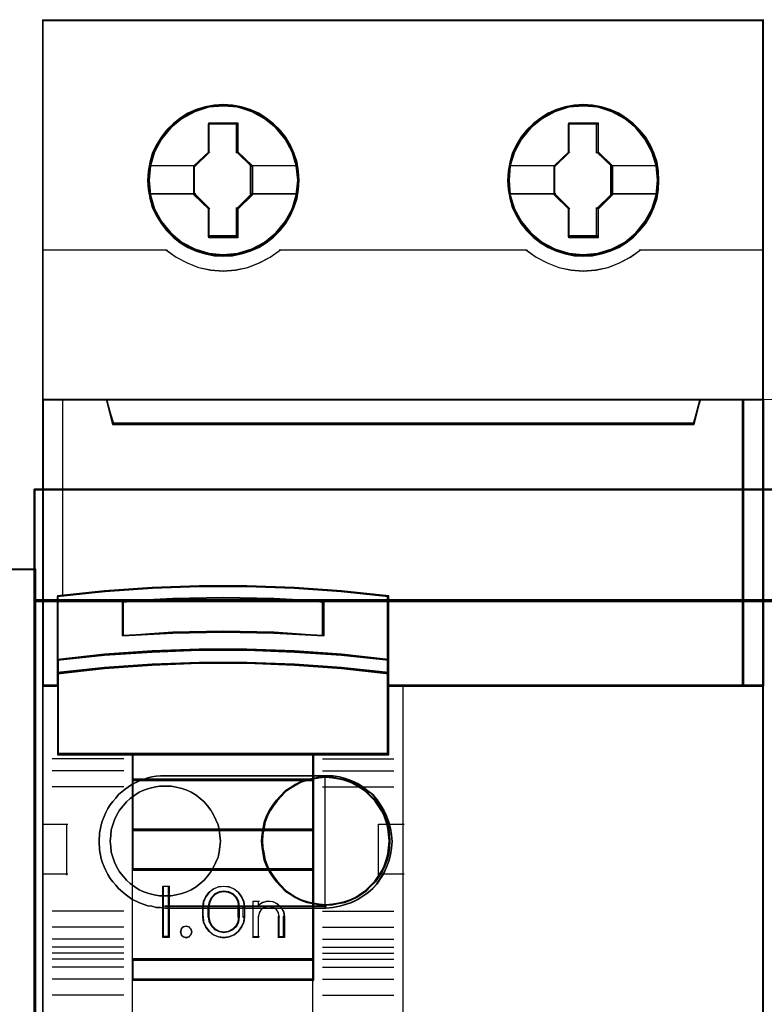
# Model space of a CAD drawing. Header units: millimetres. Extents: x -1290 to 1795, y -4192 to -1311.
# Tile 997 of 1056: x 1429 to 1436.42, y -1951.97 to -1942.16. Entities that reach past the tile are written whole.
import ezdxf

# ---------------------------------------------------------------- set-up
doc = ezdxf.new("R2010")
doc.units = ezdxf.units.MM
doc.layers.add('30', color=7, linetype='Continuous')
doc.layers.add('45', color=7, linetype='Continuous')
doc.layers.add('Aparatura', color=7, linetype='Continuous', lineweight=13)

# ---------------------------------------------------------------- blocks, each defined once
blk = doc.blocks.new('*U170')
at = {"layer": '45', "color": 139}
for points in [[(369.487135, -533.64471), (369.487135, -616.308875)], [(369.487135, -533.64471), (405.413399, -533.64471)], [(405.347158, -533.64471), (405.347158, -616.308875)], [(377.758393, -538.824687), (379.21213, -538.824687)], [(377.758393, -540.291599), (377.758393, -538.824687)], [(379.145888, -540.291599), (379.145888, -538.824687)], [(395.688405, -538.824687), (397.142141, -538.824687)], [(395.688405, -540.291599), (395.688405, -538.824687)], [(397.075899, -540.291599), (397.075899, -538.824687)], [(377.065541, -540.97927), (377.824635, -540.225166)], [(379.915724, -540.97927), (379.145888, -540.225166)], [(394.984811, -540.97927), (395.754646, -540.225166)], [(397.851106, -540.97927), (397.075899, -540.225166)], [(374.834808, -540.912837), (377.129992, -540.912837)], [(377.065541, -542.368976), (377.065541, -540.912837)], [(379.849482, -540.912837), (382.135715, -540.912837)], [(379.849482, -542.368976), (379.849482, -540.912837)], [(392.764819, -540.912837), (395.051052, -540.912837)], [(394.984811, -542.368976), (394.984811, -540.912837)], [(397.784864, -540.912837), (400.065726, -540.912837)], [(397.784864, -542.368976), (397.784864, -540.912837)], [(374.834808, -542.302543), (377.129992, -542.302543)], [(377.065541, -542.302543), (377.824635, -543.072806)], [(379.915724, -542.302543), (379.145888, -543.072806)], [(379.849482, -542.302543), (382.135715, -542.302543)], [(392.764819, -542.302543), (395.051052, -542.302543)], [(394.984811, -542.302543), (395.754646, -543.072806)], [(397.851106, -542.302543), (397.075899, -543.072806)], [(397.784864, -542.302543), (400.065726, -542.302543)], [(377.758393, -544.462512), (377.758393, -543.006373)], [(379.145888, -544.462512), (379.145888, -543.006373)], [(395.688405, -544.462512), (395.688405, -543.006373)], [(397.075899, -544.462512), (397.075899, -543.006373)], [(377.758393, -544.396079), (379.21213, -544.396079)], [(395.688405, -544.396079), (397.142141, -544.396079)], [(369.487135, -545.099909), (375.69953, -545.099909)], [(375.633289, -545.099909), (376.149626, -545.472301), (376.688412, -545.756028), (377.260872, -545.980646), (377.878232, -546.110687), (378.489979, -546.152064), (379.096113, -546.110687), (379.702248, -545.980646), (380.280321, -545.756028), (380.830332, -545.472301), (381.335444, -545.099909)], [(375.649401, -545.105296), (376.149079, -545.465687), (376.699287, -545.76109), (377.266337, -545.985595), (377.878302, -546.115573), (378.484653, -546.162837), (379.107847, -546.115573), (379.719812, -545.985595), (380.298091, -545.76109), (380.831455, -545.465687), (381.347976, -545.105296)], [(381.269202, -545.099909), (393.629542, -545.099909)], [(393.5633, -545.099909), (394.068571, -545.472301), (394.618754, -545.756028), (395.197009, -545.980646), (395.803334, -546.110687), (396.409659, -546.152064), (397.027212, -546.110687), (397.639151, -545.980646), (398.217405, -545.756028), (398.750747, -545.472301), (399.267246, -545.099909)], [(393.575832, -545.105296), (394.080987, -545.465687), (394.619819, -545.76109), (395.197941, -545.985595), (395.80974, -546.115573), (396.415926, -546.162837), (397.038951, -546.115573), (397.650749, -545.985595), (398.217646, -545.76109), (398.762091, -545.465687), (399.267246, -545.105296)], [(399.201004, -545.099909), (405.413399, -545.099909)], [(369.487135, -552.561948), (405.413399, -552.561948)], [(372.664945, -552.561948), (373.048073, -553.808015)], [(402.251702, -552.561948), (401.868574, -553.808015)], [(372.981831, -553.741582), (401.934816, -553.741582)], [(386.733246, -562.394028), (384.38276, -562.117967), (382.037844, -561.936018), (379.665079, -561.835632), (377.292314, -561.835632), (374.947399, -561.936018), (372.580204, -562.117967), (370.240858, -562.394028)], [(370.240858, -562.327595), (370.240858, -570.265438)], [(383.505307, -562.665147), (381.003607, -562.48166), (378.490739, -562.428143), (375.983455, -562.48166), (373.470587, -562.665147)], [(386.668794, -570.265438), (386.668794, -562.327595)], [(373.470587, -564.333153), (373.470587, -562.598714)], [(383.439065, -564.333153), (383.439065, -562.598714)], [(383.505307, -564.333153), (381.003607, -564.148276), (378.490739, -564.094353), (375.983455, -564.148276), (373.470587, -564.333153)], [(386.733246, -565.552288), (384.38276, -565.269045), (382.037844, -565.092805), (379.665079, -564.992096), (377.292314, -564.992096), (374.947399, -565.092805), (372.580204, -565.269045), (370.240858, -565.552288)], [(386.733246, -566.222004), (384.38276, -565.945055), (382.037844, -565.762521), (379.665079, -565.661813), (377.292314, -565.661813), (374.947399, -565.762521), (372.580204, -565.945055), (370.240858, -566.222004)], [(370.3071, -566.782196), (369.487135, -566.782196)], [(405.413399, -566.782196), (386.668794, -566.782196)], [(387.427888, -566.782196), (387.427888, -583.083411)], [(386.733246, -570.199005), (370.240858, -570.199005)], [(373.962924, -570.199005), (373.962924, -581.483633)], [(373.962924, -570.199005), (383.005808, -570.199005)], [(382.939567, -570.199005), (382.939567, -581.483633)], [(373.535039, -570.45935), (369.979472, -570.45935)], [(383.439065, -570.45935), (386.98389, -570.45935)], [(373.535039, -571.051861), (369.979472, -571.051861)], [(383.439065, -571.051861), (386.98389, -571.051861)], [(373.962924, -571.468413), (383.005808, -571.468413)], [(373.535039, -571.850852), (369.979472, -571.850852)], [(383.439065, -571.850852), (386.98389, -571.850852)], [(369.487135, -573.710975), (370.756469, -573.710975)], [(370.690227, -573.710975), (370.690227, -576.25877)], [(386.224796, -576.25877), (386.224796, -573.710975)], [(386.224796, -573.710975), (387.49413, -573.710975)], [(373.962924, -573.955161), (383.005808, -573.955161)], [(369.487135, -576.192337), (370.756469, -576.192337)], [(373.962924, -575.931991), (383.005808, -575.931991)], [(386.224796, -576.192337), (387.49413, -576.192337)], [(375.81053, -576.813575), (375.500805, -576.813575)], [(375.500805, -576.813575), (375.500805, -579.366755)], [(375.744288, -576.813575), (375.744288, -579.366755)], [(379.543338, -577.865729), (379.508958, -577.599735), (379.405818, -577.339652), (379.245378, -577.115035), (379.033367, -576.943616), (378.781247, -576.837219), (378.511937, -576.813575), (378.248356, -576.837219), (378.001966, -576.943616), (377.784226, -577.115035), (377.623785, -577.339652), (377.514915, -577.599735), (377.486265, -577.865729)], [(379.299855, -577.865729), (379.259323, -577.624545), (379.143519, -577.395419), (378.975602, -577.208501), (378.755572, -577.099968), (378.512382, -577.057761), (378.280773, -577.099968), (378.060744, -577.208501), (377.887036, -577.395419), (377.777022, -577.624545), (377.74228, -577.865729)], [(379.971223, -577.549724), (380.29348, -577.549724)], [(379.971223, -577.549724), (379.971223, -579.366755)], [(380.227239, -577.549724), (380.227239, -577.815456)], [(381.546701, -578.370261), (381.499995, -578.09876), (381.37739, -577.869492), (381.196401, -577.682458), (380.95703, -577.579891), (380.694305, -577.549724), (380.437418, -577.616091), (380.227239, -577.766925)], [(373.535039, -578.043482), (369.979472, -578.043482)], [(377.486265, -578.370261), (377.486265, -577.799296)], [(377.74228, -578.370261), (377.74228, -577.799296)], [(379.233613, -578.370261), (379.233613, -577.799296)], [(379.477096, -578.370261), (379.477096, -577.799296)], [(381.292476, -578.370261), (381.245132, -578.144385), (381.144527, -577.962429), (380.972905, -577.849491), (380.759857, -577.799296), (380.564564, -577.849491), (380.387024, -577.962429), (380.274582, -578.144385), (380.227239, -578.370261)], [(383.439065, -578.043482), (386.98389, -578.043482)], [(377.486265, -578.303828), (377.514915, -578.575465), (377.623785, -578.823481), (377.784226, -579.047877), (378.001966, -579.219127), (378.248356, -579.325419), (378.511937, -579.366755), (378.781247, -579.325419), (379.033367, -579.219127), (379.245378, -579.047877), (379.405818, -578.823481), (379.508958, -578.575465), (379.543338, -578.303828)], [(377.74228, -578.303828), (377.777022, -578.557275), (377.887036, -578.768481), (378.060744, -578.955549), (378.280773, -579.064169), (378.512382, -579.10641), (378.755572, -579.064169), (378.975602, -578.955549), (379.143519, -578.768481), (379.259323, -578.557275), (379.299855, -578.303828)], [(380.227239, -578.303828), (380.227239, -579.366755)], [(381.226235, -578.303828), (381.226235, -579.366755)], [(381.48046, -578.303828), (381.48046, -579.366755)], [(373.535039, -578.840678), (369.979472, -578.840678)], [(383.439065, -578.840678), (386.98389, -578.840678)], [(373.535039, -579.433188), (369.979472, -579.433188)], [(375.81053, -579.300322), (375.500805, -579.300322)], [(379.971223, -579.300322), (380.29348, -579.300322)], [(381.226235, -579.300322), (381.546701, -579.300322)], [(383.439065, -579.433188), (386.98389, -579.433188)], [(373.535039, -579.844355), (369.979472, -579.844355)], [(373.535039, -580.142405), (369.979472, -580.142405)], [(383.439065, -579.844355), (386.98389, -579.844355)], [(383.439065, -580.142405), (386.98389, -580.142405)], [(373.535039, -580.436865), (369.979472, -580.436865)], [(373.962924, -580.426092), (383.005808, -580.426092)], [(383.439065, -580.436865), (386.98389, -580.436865)], [(373.535039, -580.840849), (369.979472, -580.840849)], [(383.439065, -580.840849), (386.98389, -580.840849)], [(373.535039, -581.43336), (369.979472, -581.43336)], [(373.962924, -581.4172), (383.005808, -581.4172)], [(373.962924, -581.4172), (373.962924, -583.083411)], [(382.939567, -581.4172), (382.939567, -583.083411)], [(383.439065, -581.43336), (386.98389, -581.43336)], [(373.535039, -582.225169), (369.979472, -582.225169)], [(383.439065, -582.225169), (386.98389, -582.225169)]]:
    blk.add_lwpolyline(points, dxfattribs=at)
at = {"layer": '45', "color": 59}
blk.add_lwpolyline([(369.519361, -597.375808), (369.519361, -576.225974), (369.519361, -573.744275), (369.519361, -566.814353), (369.519361, -566.814353), (369.519361, -552.594442), (369.519361, -545.132727), (369.519361, -533.677029), (405.381174, -533.677029), (405.381174, -545.132727), (405.381174, -552.594442), (405.381174, -566.814353), (405.381174, -593.885919)], dxfattribs=at)
at = {"layer": '45', "color": 7}
for points in [[(382.268198, -541.648986), (382.240216, -541.196308), (382.16746, -540.74363), (382.016353, -540.313307), (381.84286, -539.89416), (381.602208, -539.502957), (381.327976, -539.150875), (380.992182, -538.826735), (380.628406, -538.547304), (380.264629, -538.301405), (379.828098, -538.111392), (379.397162, -537.982854), (378.943841, -537.904613), (378.49052, -537.87667), (378.042795, -537.904613), (377.589473, -537.982854), (377.147345, -538.111392), (376.733199, -538.301405), (376.347037, -538.547304), (375.994453, -538.826735), (375.65866, -539.150875), (375.395621, -539.502957), (375.154969, -539.89416), (374.959089, -540.313307), (374.835965, -540.74363), (374.74642, -541.196308), (374.718437, -541.648986), (374.74642, -542.101664), (374.835965, -542.543164), (374.959089, -542.979076), (375.154969, -543.392634), (375.395621, -543.789426), (375.65866, -544.152686), (375.994453, -544.471237), (376.347037, -544.756256), (376.733199, -544.990978), (377.147345, -545.169814), (377.589473, -545.309529), (378.042795, -545.398947), (378.49052, -545.421301), (378.943841, -545.398947), (379.397162, -545.309529), (379.828098, -545.169814), (380.264629, -544.990978), (380.628406, -544.756256), (380.992182, -544.471237), (381.327976, -544.152686), (381.602208, -543.789426), (381.84286, -543.392634), (382.016353, -542.979076), (382.16746, -542.543164), (382.240216, -542.101664), (382.268198, -541.648986)], [(382.268198, -541.648986), (382.240216, -541.196308), (382.16746, -540.74363), (382.016353, -540.313307), (381.84286, -539.89416), (381.602208, -539.502957), (381.327976, -539.150875), (380.992182, -538.826735), (380.628406, -538.547304), (380.264629, -538.301405), (379.828098, -538.111392), (379.397162, -537.982854), (378.943841, -537.904613), (378.49052, -537.87667), (378.042795, -537.904613), (377.589473, -537.982854), (377.147345, -538.111392), (376.733199, -538.301405), (376.347037, -538.547304), (375.994453, -538.826735), (375.65866, -539.150875), (375.395621, -539.502957), (375.154969, -539.89416), (374.959089, -540.313307), (374.835965, -540.74363), (374.74642, -541.196308), (374.718437, -541.648986), (374.74642, -542.101664), (374.835965, -542.543164), (374.959089, -542.979076), (375.154969, -543.392634), (375.395621, -543.789426), (375.65866, -544.152686), (375.994453, -544.471237), (376.347037, -544.756256), (376.733199, -544.990978), (377.147345, -545.169814), (377.589473, -545.309529), (378.042795, -545.398947), (378.49052, -545.421301), (378.943841, -545.398947), (379.397162, -545.309529), (379.828098, -545.169814), (380.264629, -544.990978), (380.628406, -544.756256), (380.992182, -544.471237), (381.327976, -544.152686), (381.602208, -543.789426), (381.84286, -543.392634), (382.016353, -542.979076), (382.16746, -542.543164), (382.240216, -542.101664), (382.268198, -541.648986)], [(382.268198, -541.648986), (382.240216, -541.196308), (382.16746, -540.74363), (382.016353, -540.313307), (381.84286, -539.89416), (381.602208, -539.502957), (381.327976, -539.150875), (380.992182, -538.826735), (380.628406, -538.547304), (380.264629, -538.301405), (379.828098, -538.111392), (379.397162, -537.982854), (378.943841, -537.904613), (378.49052, -537.87667), (378.042795, -537.904613), (377.589473, -537.982854), (377.147345, -538.111392), (376.733199, -538.301405), (376.347037, -538.547304), (375.994453, -538.826735), (375.65866, -539.150875), (375.395621, -539.502957), (375.154969, -539.89416), (374.959089, -540.313307), (374.835965, -540.74363), (374.74642, -541.196308), (374.718437, -541.648986), (374.74642, -542.101664), (374.835965, -542.543164), (374.959089, -542.979076), (375.154969, -543.392634), (375.395621, -543.789426), (375.65866, -544.152686), (375.994453, -544.471237), (376.347037, -544.756256), (376.733199, -544.990978), (377.147345, -545.169814), (377.589473, -545.309529), (378.042795, -545.398947), (378.49052, -545.421301), (378.943841, -545.398947), (379.397162, -545.309529), (379.828098, -545.169814), (380.264629, -544.990978), (380.628406, -544.756256), (380.992182, -544.471237), (381.327976, -544.152686), (381.602208, -543.789426), (381.84286, -543.392634), (382.016353, -542.979076), (382.16746, -542.543164), (382.240216, -542.101664), (382.268198, -541.648986)], [(400.187468, -541.648986), (400.165081, -541.196308), (400.092323, -540.74363), (399.941212, -540.313307), (399.762116, -539.89416), (399.527054, -539.502957), (399.241621, -539.150875), (398.911414, -538.826735), (398.55882, -538.547304), (398.195032, -538.301405), (397.764084, -538.111392), (397.327539, -537.982854), (396.874204, -537.904613), (396.415273, -537.87667), (395.961938, -537.904613), (395.519796, -537.982854), (395.077655, -538.111392), (394.663497, -538.301405), (394.282919, -538.547304), (393.919132, -538.826735), (393.583328, -539.150875), (393.314685, -539.502957), (393.074026, -539.89416), (392.872543, -540.313307), (392.755012, -540.74363), (392.671061, -541.196308), (392.643078, -541.648986), (392.671061, -542.101664), (392.755012, -542.543164), (392.872543, -542.979076), (393.074026, -543.392634), (393.314685, -543.789426), (393.583328, -544.152686), (393.919132, -544.471237), (394.282919, -544.756256), (394.663497, -544.990978), (395.077655, -545.169814), (395.519796, -545.309529), (395.961938, -545.398947), (396.415273, -545.421301), (396.874204, -545.398947), (397.327539, -545.309529), (397.764084, -545.169814), (398.195032, -544.990978), (398.55882, -544.756256), (398.911414, -544.471237), (399.241621, -544.152686), (399.527054, -543.789426), (399.762116, -543.392634), (399.941212, -542.979076), (400.092323, -542.543164), (400.165081, -542.101664), (400.187468, -541.648986)], [(400.187468, -541.648986), (400.165081, -541.196308), (400.092323, -540.74363), (399.941212, -540.313307), (399.762116, -539.89416), (399.527054, -539.502957), (399.241621, -539.150875), (398.911414, -538.826735), (398.55882, -538.547304), (398.195032, -538.301405), (397.764084, -538.111392), (397.327539, -537.982854), (396.874204, -537.904613), (396.415273, -537.87667), (395.961938, -537.904613), (395.519796, -537.982854), (395.077655, -538.111392), (394.663497, -538.301405), (394.282919, -538.547304), (393.919132, -538.826735), (393.583328, -539.150875), (393.314685, -539.502957), (393.074026, -539.89416), (392.872543, -540.313307), (392.755012, -540.74363), (392.671061, -541.196308), (392.643078, -541.648986), (392.671061, -542.101664), (392.755012, -542.543164), (392.872543, -542.979076), (393.074026, -543.392634), (393.314685, -543.789426), (393.583328, -544.152686), (393.919132, -544.471237), (394.282919, -544.756256), (394.663497, -544.990978), (395.077655, -545.169814), (395.519796, -545.309529), (395.961938, -545.398947), (396.415273, -545.421301), (396.874204, -545.398947), (397.327539, -545.309529), (397.764084, -545.169814), (398.195032, -544.990978), (398.55882, -544.756256), (398.911414, -544.471237), (399.241621, -544.152686), (399.527054, -543.789426), (399.762116, -543.392634), (399.941212, -542.979076), (400.092323, -542.543164), (400.165081, -542.101664), (400.187468, -541.648986)], [(400.187468, -541.648986), (400.165081, -541.196308), (400.092323, -540.74363), (399.941212, -540.313307), (399.762116, -539.89416), (399.527054, -539.502957), (399.241621, -539.150875), (398.911414, -538.826735), (398.55882, -538.547304), (398.195032, -538.301405), (397.764084, -538.111392), (397.327539, -537.982854), (396.874204, -537.904613), (396.415273, -537.87667), (395.961938, -537.904613), (395.519796, -537.982854), (395.077655, -538.111392), (394.663497, -538.301405), (394.282919, -538.547304), (393.919132, -538.826735), (393.583328, -539.150875), (393.314685, -539.502957), (393.074026, -539.89416), (392.872543, -540.313307), (392.755012, -540.74363), (392.671061, -541.196308), (392.643078, -541.648986), (392.671061, -542.101664), (392.755012, -542.543164), (392.872543, -542.979076), (393.074026, -543.392634), (393.314685, -543.789426), (393.583328, -544.152686), (393.919132, -544.471237), (394.282919, -544.756256), (394.663497, -544.990978), (395.077655, -545.169814), (395.519796, -545.309529), (395.961938, -545.398947), (396.415273, -545.421301), (396.874204, -545.398947), (397.327539, -545.309529), (397.764084, -545.169814), (398.195032, -544.990978), (398.55882, -544.756256), (398.911414, -544.471237), (399.241621, -544.152686), (399.527054, -543.789426), (399.762116, -543.392634), (399.941212, -542.979076), (400.092323, -542.543164), (400.165081, -542.101664), (400.187468, -541.648986)], [(377.775272, -538.785186), (379.223025, -538.785186), (379.223025, -540.219943), (379.94974, -540.931716), (379.94974, -542.360869), (379.223025, -543.083851), (379.223025, -544.507399), (377.775272, -544.507399), (377.775272, -543.083851), (377.031525, -542.360869), (377.031525, -540.931716), (377.775272, -540.219943), (377.775272, -538.785186)], [(377.775272, -538.785186), (379.223025, -538.785186), (379.223025, -540.219943), (379.94974, -540.931716), (379.94974, -542.360869), (379.223025, -543.083851), (379.223025, -544.507399), (377.775272, -544.507399), (377.775272, -543.083851), (377.031525, -542.360869), (377.031525, -540.931716), (377.775272, -540.219943), (377.775272, -538.785186)], [(377.775272, -538.785186), (379.223025, -538.785186), (379.223025, -538.785186), (379.223025, -540.219943), (379.223025, -540.219943), (379.94974, -540.931716), (379.94974, -540.931716), (379.94974, -542.360869), (379.94974, -542.360869), (379.223025, -543.083851), (379.223025, -543.083851), (379.223025, -544.507399), (379.223025, -544.507399), (377.775272, -544.507399), (377.775272, -544.507399), (377.775272, -543.083851), (377.775272, -543.083851), (377.031525, -542.360869), (377.031525, -542.360869), (377.031525, -540.931716), (377.031525, -540.931716), (377.775272, -540.219943), (377.775272, -540.219943), (377.775272, -538.785186), (377.775272, -538.785186)], [(377.791072, -538.817505), (379.206849, -538.817505), (379.206849, -540.236055), (379.917514, -540.939788), (379.917514, -542.352797), (379.206849, -543.067613), (379.206849, -544.47508), (377.791072, -544.47508), (377.791072, -543.067613), (377.063751, -542.352797), (377.063751, -540.939788), (377.791072, -540.236055), (377.791072, -538.817505)], [(395.705055, -538.785186), (397.15296, -538.785186), (397.15296, -540.219943), (397.879751, -540.931716), (397.879751, -542.360869), (397.15296, -543.083851), (397.15296, -544.507399), (395.705055, -544.507399), (395.705055, -543.083851), (394.966907, -542.360869), (394.966907, -540.931716), (395.705055, -540.219943), (395.705055, -538.785186)], [(395.705055, -538.785186), (397.15296, -538.785186), (397.15296, -540.219943), (397.879751, -540.931716), (397.879751, -542.360869), (397.15296, -543.083851), (397.15296, -544.507399), (395.705055, -544.507399), (395.705055, -543.083851), (394.966907, -542.360869), (394.966907, -540.931716), (395.705055, -540.219943), (395.705055, -538.785186)], [(395.705055, -538.785186), (397.15296, -538.785186), (397.15296, -538.785186), (397.15296, -540.219943), (397.15296, -540.219943), (397.879751, -540.931716), (397.879751, -540.931716), (397.879751, -542.360869), (397.879751, -542.360869), (397.15296, -543.083851), (397.15296, -543.083851), (397.15296, -544.507399), (397.15296, -544.507399), (395.705055, -544.507399), (395.705055, -544.507399), (395.705055, -543.083851), (395.705055, -543.083851), (394.966907, -542.360869), (394.966907, -542.360869), (394.966907, -540.931716), (394.966907, -540.931716), (395.705055, -540.219943), (395.705055, -540.219943), (395.705055, -538.785186), (395.705055, -538.785186)], [(395.720948, -538.817505), (397.136815, -538.817505), (397.136815, -540.236055), (397.847525, -540.939788), (397.847525, -542.352797), (397.136815, -543.067613), (397.136815, -544.47508), (395.720948, -544.47508), (395.720948, -543.067613), (394.999133, -542.352797), (394.999133, -540.939788), (395.720948, -540.236055), (395.720948, -538.817505)], [(387.46202, -566.846833), (404.419774, -566.846833), (404.419774, -552.561948), (402.246558, -552.561948), (401.929747, -553.747254), (372.988736, -553.747254), (372.671924, -552.561948), (370.487592, -552.561948), (369.487135, -552.561948), (369.487135, -566.846833), (370.243036, -566.846833), (370.243036, -566.218009), (370.243036, -565.544666), (370.243036, -562.37272), (372.577437, -562.127868), (374.939628, -561.966489), (377.279587, -561.877452), (379.647336, -561.877452), (382.015085, -561.966489), (384.355044, -562.127868), (386.700561, -562.37272), (386.700561, -565.544666), (386.700561, -566.218009), (386.700561, -566.846833), (387.46202, -566.846833)], [(372.981887, -553.808015), (401.93476, -553.808015), (402.251702, -552.561948), (372.664945, -552.561948), (372.981887, -553.808015)], [(373.013422, -553.775697), (401.903225, -553.775697), (402.219476, -552.594267), (372.697171, -552.594267), (373.013422, -553.775697)], [(404.353532, -552.561948), (404.353532, -566.846833), (405.413399, -566.846833), (405.413399, -552.561948), (404.353532, -552.561948)], [(404.385758, -552.594267), (404.385758, -566.81631), (405.381174, -566.81631), (405.381174, -552.594267), (404.385758, -552.594267)], [(382.037844, -565.140579), (384.38276, -565.298495), (386.733246, -565.552288), (386.733246, -562.337578), (384.38276, -562.089425), (382.037844, -561.92587), (379.665079, -561.835632), (377.292314, -561.835632), (374.947399, -561.92587), (372.580204, -562.089425), (370.240858, -562.337578), (370.240858, -565.552288), (372.580204, -565.298495), (374.947399, -565.140579), (377.292314, -565.050342), (379.665079, -565.050342), (382.037844, -565.140579)], [(383.505307, -562.60602), (383.505307, -564.333153), (381.003607, -564.195441), (378.490739, -564.155276), (375.983455, -564.195441), (373.470587, -564.333153), (373.470587, -562.60602), (375.983455, -562.468309), (378.490739, -562.428143), (381.003607, -562.468309), (383.505307, -562.60602)], [(381.003607, -564.195441), (383.505307, -564.333153), (383.505307, -562.60602), (381.003607, -562.468309), (378.490739, -562.428143), (375.983455, -562.468309), (373.470587, -562.60602), (373.470587, -564.333153), (375.983455, -564.195441), (378.490739, -564.155276), (381.003607, -564.195441)], [(382.037844, -565.794465), (384.38276, -565.964309), (386.733246, -566.222004), (386.733246, -565.513343), (384.38276, -565.249791), (382.037844, -565.085804), (379.665079, -564.992096), (377.292314, -564.992096), (374.947399, -565.085804), (372.580204, -565.249791), (370.240858, -565.513343), (370.240858, -566.222004), (372.580204, -565.964309), (374.947399, -565.794465), (377.292314, -565.700757), (379.665079, -565.700757), (382.037844, -565.794465)], [(373.978241, -570.265438), (382.990292, -570.265438), (386.733246, -570.265438), (386.733246, -566.797261), (386.733246, -566.162084), (384.38276, -565.914759), (382.037844, -565.751749), (379.665079, -565.661813), (377.292314, -565.661813), (374.947399, -565.751749), (372.580204, -565.914759), (370.240858, -566.162084), (370.240858, -566.797261), (370.240858, -570.265438), (373.978241, -570.265438)], [(383.005808, -570.199005), (373.962924, -570.199005), (373.962924, -571.534846), (383.005808, -571.534846), (383.005808, -570.199005)], [(383.005808, -571.468413), (373.962924, -571.468413), (373.962924, -574.021594), (383.005808, -574.021594), (383.005808, -571.468413)], [(383.005808, -573.955161), (373.962924, -573.955161), (373.962924, -575.998424), (383.005808, -575.998424), (383.005808, -573.955161)], [(373.962924, -580.479957), (383.005808, -580.479957), (383.005808, -575.931991), (373.962924, -575.931991), (373.962924, -580.479957)], [(375.805159, -576.808188), (375.805159, -579.355983), (375.488273, -579.355983), (375.488273, -576.808188), (375.805159, -576.808188)], [(377.624452, -577.320022), (377.796292, -577.103914), (377.991045, -576.93899), (378.248806, -576.84231), (378.512295, -576.808188), (378.775784, -576.84231), (379.027816, -576.93899), (379.234025, -577.103914), (379.405866, -577.320022), (379.50897, -577.564565), (379.543338, -577.831856), (379.543338, -578.338002), (379.50897, -578.605293), (379.405866, -578.844149), (379.234025, -579.060256), (379.027816, -579.219494), (378.775784, -579.32186), (378.512295, -579.355983), (378.248806, -579.32186), (377.991045, -579.219494), (377.796292, -579.060256), (377.624452, -578.844149), (377.51562, -578.605293), (377.475523, -578.338002), (377.475523, -577.831856), (377.51562, -577.564565), (377.624452, -577.320022)], [(377.898617, -577.361338), (377.788602, -577.578757), (377.74228, -577.824783), (377.74228, -578.334001), (377.788602, -578.574306), (377.898617, -578.786003), (378.072324, -578.95765), (378.280773, -579.066359), (378.518173, -579.10641), (378.767153, -579.066359), (378.987182, -578.95765), (379.160889, -578.786003), (379.270904, -578.574306), (379.299855, -578.334001), (379.299855, -577.824783), (379.270904, -577.578757), (379.160889, -577.361338), (378.987182, -577.189691), (378.767153, -577.086704), (378.518173, -577.052374), (378.280773, -577.086704), (378.072324, -577.189691), (377.898617, -577.361338)], [(377.924374, -577.383934), (377.818911, -577.594511), (377.774506, -577.832795), (377.774506, -578.325989), (377.818911, -578.558732), (377.924374, -578.763767), (378.090893, -578.930012), (378.290716, -579.035301), (378.518292, -579.074091), (378.75697, -579.035301), (378.967895, -578.930012), (379.134414, -578.763767), (379.239876, -578.558732), (379.267629, -578.325989), (379.267629, -577.832795), (379.239876, -577.594511), (379.134414, -577.383934), (378.967895, -577.217689), (378.75697, -577.117942), (378.518292, -577.084693), (378.290716, -577.117942), (378.090893, -577.217689), (377.924374, -577.383934)], [(379.976594, -579.355983), (379.976594, -577.55511), (380.237313, -577.55511), (380.237313, -577.744979), (380.445888, -577.606893), (380.69502, -577.55511), (380.961532, -577.572371), (381.181695, -577.681689), (381.378682, -577.854297), (381.500351, -578.072933), (381.546701, -578.326091), (381.546701, -579.355983), (381.280189, -579.355983), (381.280189, -578.326091), (381.233839, -578.124715), (381.135345, -577.963615), (380.961532, -577.84279), (380.758751, -577.814022), (380.544382, -577.84279), (380.382157, -577.963615), (380.272076, -578.124715), (380.237313, -578.326091), (380.237313, -579.355983), (379.976594, -579.355983)], [(376.882748, -578.934941), (376.920526, -579.073193), (376.882748, -579.21773), (376.782007, -579.318277), (376.637193, -579.355983), (376.498675, -579.318277), (376.404231, -579.21773), (376.360157, -579.073193), (376.404231, -578.934941), (376.498675, -578.82811), (376.637193, -578.790404), (376.782007, -578.82811), (376.882748, -578.934941)], [(383.005808, -580.426092), (373.962924, -580.426092), (373.962924, -581.483633), (383.005808, -581.483633), (383.005808, -580.426092)]]:
    blk.add_lwpolyline(points, close=True, dxfattribs=at)
at = {"layer": '45', "color": 139}
for points in [[(382.235973, -541.648986), (382.208229, -541.200186), (382.136095, -540.751387), (381.986277, -540.32475), (381.814265, -539.909195), (381.575667, -539.521343), (381.303777, -539.172277), (380.97085, -538.850914), (380.610179, -538.573877), (380.249508, -538.330085), (379.816703, -538.1417), (379.389446, -538.014263), (378.939995, -537.936693), (378.490543, -537.908989), (378.046641, -537.936693), (377.597189, -538.014263), (377.158835, -538.1417), (376.748225, -538.330085), (376.365359, -538.573877), (376.015786, -538.850914), (375.682859, -539.172277), (375.422066, -539.521343), (375.183468, -539.909195), (374.989261, -540.32475), (374.867187, -540.751387), (374.778407, -541.200186), (374.750663, -541.648986), (374.778407, -542.097785), (374.867187, -542.535504), (374.989261, -542.967681), (375.183468, -543.377695), (375.422066, -543.771088), (375.682859, -544.131236), (376.015786, -544.447057), (376.365359, -544.729635), (376.748225, -544.962346), (377.158835, -545.13965), (377.597189, -545.278168), (378.046641, -545.36682), (378.490543, -545.388983), (378.939995, -545.36682), (379.389446, -545.278168), (379.816703, -545.13965), (380.249508, -544.962346), (380.610179, -544.729635), (380.97085, -544.447057), (381.303777, -544.131236), (381.575667, -543.771088), (381.814265, -543.377695), (381.986277, -542.967681), (382.136095, -542.535504), (382.208229, -542.097785), (382.235973, -541.648986)], [(382.212699, -541.648986), (382.179115, -541.106857), (382.061573, -540.592673), (381.876863, -540.095256), (381.613792, -539.636962), (381.311539, -539.21779), (380.930926, -538.84333), (380.488742, -538.519171), (380.035364, -538.273257), (379.53161, -538.083232), (379.016662, -537.971453), (378.490519, -537.93233), (377.953182, -537.971453), (377.438234, -538.083232), (376.940078, -538.273257), (376.475505, -538.519171), (376.050113, -538.84333), (375.686291, -539.21779), (375.367247, -539.636962), (375.109773, -540.095256), (374.925063, -540.592673), (374.807521, -541.106857), (374.773937, -541.648986), (374.807521, -542.168759), (374.925063, -542.69412), (375.109773, -543.185949), (375.367247, -543.649832), (375.686291, -544.069004), (376.050113, -544.454642), (376.475505, -544.767623), (376.940078, -545.030304), (377.438234, -545.21474), (377.953182, -545.326519), (378.490519, -545.365641), (379.016662, -545.326519), (379.53161, -545.21474), (380.035364, -545.030304), (380.488742, -544.767623), (380.930926, -544.454642), (381.311539, -544.069004), (381.613792, -543.649832), (381.876863, -543.185949), (382.061573, -542.69412), (382.179115, -542.168759), (382.212699, -541.648986)], [(382.196586, -541.643498), (382.123806, -540.922384), (381.922261, -540.234811), (381.569558, -539.591958), (381.116083, -539.032955), (380.550638, -538.574573), (379.912414, -538.227991), (379.212606, -538.00998), (378.490405, -537.94849), (377.768203, -538.00998), (377.073994, -538.227991), (376.43577, -538.574573), (375.881522, -539.032955), (375.41685, -539.591958), (375.075344, -540.234811), (374.862602, -540.922384), (374.795421, -541.643498), (374.862602, -542.364611), (375.075344, -543.063364), (375.41685, -543.695037), (375.881522, -544.25963), (376.43577, -544.723602), (377.073994, -545.064594), (377.768203, -545.271425), (378.490405, -545.344095), (379.212606, -545.271425), (379.912414, -545.064594), (380.550638, -544.723602), (381.116083, -544.25963), (381.569558, -543.695037), (381.922261, -543.063364), (382.123806, -542.364611), (382.196586, -541.643498)], [(400.155242, -541.648986), (400.133046, -541.200186), (400.060911, -540.751387), (399.91109, -540.32475), (399.733524, -539.909195), (399.50047, -539.521343), (399.217475, -539.172277), (398.890089, -538.850914), (398.540508, -538.573877), (398.179828, -538.330085), (397.752561, -538.1417), (397.319746, -538.014263), (396.870284, -537.936693), (396.415273, -537.908989), (395.965811, -537.936693), (395.527446, -538.014263), (395.089082, -538.1417), (394.678462, -538.330085), (394.301136, -538.573877), (393.940456, -538.850914), (393.607521, -539.172277), (393.341173, -539.521343), (393.10257, -539.909195), (392.902809, -540.32475), (392.786282, -540.751387), (392.703048, -541.200186), (392.675303, -541.648986), (392.703048, -542.097785), (392.786282, -542.535504), (392.902809, -542.967681), (393.10257, -543.377695), (393.341173, -543.771088), (393.607521, -544.131236), (393.940456, -544.447057), (394.301136, -544.729635), (394.678462, -544.962346), (395.089082, -545.13965), (395.527446, -545.278168), (395.965811, -545.36682), (396.415273, -545.388983), (396.870284, -545.36682), (397.319746, -545.278168), (397.752561, -545.13965), (398.179828, -544.962346), (398.540508, -544.729635), (398.890089, -544.447057), (399.217475, -544.131236), (399.50047, -543.771088), (399.733524, -543.377695), (399.91109, -542.967681), (400.060911, -542.535504), (400.133046, -542.097785), (400.155242, -541.648986)], [(400.126597, -541.648986), (400.09301, -541.106857), (399.975457, -540.592673), (399.790731, -540.095256), (399.544429, -539.636962), (399.21416, -539.21779), (398.850305, -538.84333), (398.424874, -538.519171), (397.965856, -538.273257), (397.467654, -538.083232), (396.947061, -537.971453), (396.409675, -537.93233), (395.883484, -537.971453), (395.368489, -538.083232), (394.864689, -538.273257), (394.41127, -538.519171), (393.980241, -538.84333), (393.60519, -539.21779), (393.286117, -539.636962), (393.039815, -540.095256), (392.843893, -540.592673), (392.737535, -541.106857), (392.703948, -541.648986), (392.737535, -542.168759), (392.843893, -542.69412), (393.039815, -543.185949), (393.286117, -543.649832), (393.60519, -544.069004), (393.980241, -544.454642), (394.41127, -544.767623), (394.864689, -545.030304), (395.368489, -545.21474), (395.883484, -545.326519), (396.409675, -545.365641), (396.947061, -545.326519), (397.467654, -545.21474), (397.965856, -545.030304), (398.424874, -544.767623), (398.850305, -544.454642), (399.21416, -544.069004), (399.544429, -543.649832), (399.790731, -543.185949), (399.975457, -542.69412), (400.09301, -542.168759), (400.126597, -541.648986)], [(400.121226, -541.643498), (400.048446, -540.922384), (399.835705, -540.234811), (399.4886, -539.591958), (399.029526, -539.032955), (398.480877, -538.574573), (397.842653, -538.227991), (397.142845, -538.00998), (396.415045, -537.94849), (395.698442, -538.00998), (395.004233, -538.227991), (394.366009, -538.574573), (393.800564, -539.032955), (393.34149, -539.591958), (392.994386, -540.234811), (392.781644, -540.922384), (392.720061, -541.643498), (392.781644, -542.364611), (392.994386, -543.063364), (393.34149, -543.695037), (393.800564, -544.25963), (394.366009, -544.723602), (395.004233, -545.064594), (395.698442, -545.271425), (396.415045, -545.344095), (397.142845, -545.271425), (397.842653, -545.064594), (398.480877, -544.723602), (399.029526, -544.25963), (399.4886, -543.695037), (399.835705, -543.063364), (400.048446, -542.364611), (400.121226, -541.643498)], [(376.925896, -579.072315), (376.881749, -578.934492), (376.787147, -578.834257), (376.648398, -578.790404), (376.509648, -578.834257), (376.396126, -578.934492), (376.370899, -579.072315), (376.396126, -579.222668), (376.509648, -579.322903), (376.648398, -579.366755), (376.787147, -579.322903), (376.881749, -579.222668), (376.925896, -579.072315)]]:
    blk.add_lwpolyline(points, close=True, dxfattribs=at)
at = {"layer": '45', "color": 7}
for points in [[(374.79005, -540.90745), (377.097767, -540.90745)], [(379.883498, -540.90745), (382.196586, -540.90745)], [(392.709319, -540.90745), (395.033149, -540.90745)], [(397.813509, -540.90745), (400.121226, -540.90745)], [(374.79005, -542.318702), (377.097767, -542.318702)], [(379.883498, -542.318702), (382.196586, -542.318702)], [(392.709319, -542.318702), (395.033149, -542.318702)], [(397.813509, -542.318702), (400.121226, -542.318702)]]:
    blk.add_lwpolyline(points, dxfattribs=at)
at = {"layer": '45', "color": 59}
for points in [[(387.46202, -566.846833), (404.419774, -566.846833), (404.419774, -552.561948), (402.246558, -552.561948), (401.929747, -553.747254), (372.988736, -553.747254), (372.671924, -552.561948), (370.487592, -552.561948), (369.487135, -552.561948), (369.487135, -566.846833), (370.243036, -566.846833), (370.243036, -566.218009), (370.243036, -565.544666), (370.243036, -562.37272), (372.577437, -562.127868), (374.939628, -561.966489), (377.279587, -561.877452), (379.647336, -561.877452), (382.015085, -561.966489), (384.355044, -562.127868), (386.700561, -562.37272), (386.700561, -565.544666), (386.700561, -566.218009), (386.700561, -566.846833), (387.46202, -566.846833)], [(387.461082, -566.81631), (404.387548, -566.81631), (404.387548, -552.594267), (402.218342, -552.594267), (401.902115, -553.774359), (373.014501, -553.774359), (372.698274, -552.594267), (370.517972, -552.594267), (369.519361, -552.594267), (369.519361, -566.81631), (370.273867, -566.81631), (370.273867, -566.190252), (370.273867, -565.519871), (370.273867, -562.36188), (372.603961, -562.118105), (374.961794, -561.957435), (377.297435, -561.86879), (379.660816, -561.86879), (382.024197, -561.957435), (384.359838, -562.118105), (386.701028, -562.36188), (386.701028, -565.519871), (386.701028, -566.190252), (386.701028, -566.81631), (387.461082, -566.81631)], [(372.981887, -553.808015), (401.93476, -553.808015), (402.251702, -552.561948), (372.664945, -552.561948), (372.981887, -553.808015)], [(404.353532, -552.561948), (404.353532, -566.846833), (405.413399, -566.846833), (405.413399, -552.561948), (404.353532, -552.561948)], [(382.037844, -565.140579), (384.38276, -565.298495), (386.733246, -565.552288), (386.733246, -562.337578), (384.38276, -562.089425), (382.037844, -561.92587), (379.665079, -561.835632), (377.292314, -561.835632), (374.947399, -561.92587), (372.580204, -562.089425), (370.240858, -562.337578), (370.240858, -565.552288), (372.580204, -565.298495), (374.947399, -565.140579), (377.292314, -565.050342), (379.665079, -565.050342), (382.037844, -565.140579)], [(383.505307, -562.60602), (383.505307, -564.333153), (381.003607, -564.195441), (378.490739, -564.155276), (375.983455, -564.195441), (373.470587, -564.333153), (373.470587, -562.60602), (375.983455, -562.468309), (378.490739, -562.428143), (381.003607, -562.468309), (383.505307, -562.60602)], [(381.003607, -564.195441), (383.505307, -564.333153), (383.505307, -562.60602), (381.003607, -562.468309), (378.490739, -562.428143), (375.983455, -562.468309), (373.470587, -562.60602), (373.470587, -564.333153), (375.983455, -564.195441), (378.490739, -564.155276), (381.003607, -564.195441)], [(380.987449, -564.167795), (383.473081, -564.300834), (383.473081, -562.632303), (380.987449, -562.499264), (378.490721, -562.460461), (375.999541, -562.499264), (373.502813, -562.632303), (373.502813, -564.300834), (375.999541, -564.167795), (378.490721, -564.128992), (380.987449, -564.167795)], [(382.037844, -565.794465), (384.38276, -565.964309), (386.733246, -566.222004), (386.733246, -565.513343), (384.38276, -565.249791), (382.037844, -565.085804), (379.665079, -564.992096), (377.292314, -564.992096), (374.947399, -565.085804), (372.580204, -565.249791), (370.240858, -565.513343), (370.240858, -566.222004), (372.580204, -565.964309), (374.947399, -565.794465), (377.292314, -565.700757), (379.665079, -565.700757), (382.037844, -565.794465)], [(382.023968, -565.784615), (384.35972, -565.945533), (386.70102, -566.189685), (386.70102, -565.518268), (384.35972, -565.268567), (382.023968, -565.113198), (379.660476, -565.024415), (377.296983, -565.024415), (374.961232, -565.113198), (372.603287, -565.268567), (370.273084, -565.518268), (370.273084, -566.189685), (372.603287, -565.945533), (374.961232, -565.784615), (377.296983, -565.695833), (379.660476, -565.695833), (382.023968, -565.784615)], [(373.978241, -570.265438), (382.990292, -570.265438), (386.733246, -570.265438), (386.733246, -566.797261), (386.733246, -566.162084), (384.38276, -565.914759), (382.037844, -565.751749), (379.665079, -565.661813), (377.292314, -565.661813), (374.947399, -565.751749), (372.580204, -565.914759), (370.240858, -566.162084), (370.240858, -566.797261), (370.240858, -570.265438), (373.978241, -570.265438)], [(373.995861, -570.233119), (382.972694, -570.233119), (386.70102, -570.233119), (386.70102, -566.813637), (386.70102, -566.187379), (384.35972, -565.943526), (382.023968, -565.782805), (379.660476, -565.694131), (377.296983, -565.694131), (374.961232, -565.782805), (372.603287, -565.943526), (370.273084, -566.187379), (370.273084, -566.813637), (370.273084, -570.233119), (373.995861, -570.233119)], [(383.005808, -570.199005), (373.962924, -570.199005), (373.962924, -571.534846), (383.005808, -571.534846), (383.005808, -570.199005)], [(382.973583, -570.231324), (373.99515, -570.231324), (373.99515, -571.502528), (382.973583, -571.502528), (382.973583, -570.231324)], [(383.005808, -571.468413), (373.962924, -571.468413), (373.962924, -574.021594), (383.005808, -574.021594), (383.005808, -571.468413)], [(382.973583, -571.500732), (373.99515, -571.500732), (373.99515, -573.989276), (382.973583, -573.989276), (382.973583, -571.500732)], [(383.005808, -573.955161), (373.962924, -573.955161), (373.962924, -575.998424), (383.005808, -575.998424), (383.005808, -573.955161)], [(382.973583, -573.98748), (373.99515, -573.98748), (373.99515, -575.966105), (382.973583, -575.966105), (382.973583, -573.98748)], [(383.005808, -580.426092), (373.962924, -580.426092), (373.962924, -581.483633), (383.005808, -581.483633), (383.005808, -580.426092)], [(382.973583, -580.456615), (373.99515, -580.456615), (373.99515, -581.451314), (382.973583, -581.451314), (382.973583, -580.456615)]]:
    blk.add_lwpolyline(points, close=True, dxfattribs=at)
at = {"layer": '45', "color": 140}
for points in [[(370.484341, -552.561948), (370.484341, -562.359914)], [(404.353532, -566.846833), (404.353532, -552.561948)]]:
    blk.add_lwpolyline(points, dxfattribs=at)
blk = doc.blocks.new('*U183')
at = {"layer": '30', "color": 7}
for points in [[(117.158256, -856.807013), (548.842747, -856.807013), (117.158256, -856.807013)], [(117.158256, -856.807013), (117.158256, -859.419445), (117.158256, -856.807013)], [(548.842747, -856.807013), (117.158256, -856.807013), (117.158256, -859.371895), (117.158256, -860.849491), (117.158256, -862.410724), (548.842747, -862.410724), (548.842747, -860.849491), (548.842747, -859.371895), (548.842747, -856.807013)], [(117.158256, -862.410724), (117.158256, -859.331466), (117.158256, -862.410724)], [(113.649238, -860.785809), (117.245982, -860.785809), (113.649238, -860.785809)], [(115.194714, -860.785809), (113.649238, -860.785809), (113.649238, -887.877894), (115.194714, -887.877894), (117.245982, -887.877894), (117.245982, -886.418666), (117.245982, -884.904373), (117.245982, -863.841929), (117.245982, -862.327635), (117.245982, -860.785809), (115.194714, -860.785809)], [(115.200756, -860.828901), (113.692205, -860.828901), (113.692205, -887.834802), (115.200756, -887.834802), (117.203014, -887.834802), (117.203014, -886.380216), (117.203014, -884.87074), (117.203014, -863.875298), (117.203014, -862.365822), (117.203014, -860.828901), (115.200756, -860.828901)], [(117.158256, -862.322745), (548.842747, -862.322745), (117.158256, -862.322745)], [(117.158256, -863.918932), (117.158256, -862.322745), (117.158256, -863.918932)], [(548.842747, -862.322745), (117.158256, -862.322745), (117.158256, -863.837653), (117.158256, -884.908643), (117.158256, -886.423551), (548.842747, -886.423551), (548.842747, -884.908643), (548.842747, -863.837653), (548.842747, -862.322745)], [(117.158256, -863.832749), (117.158256, -884.913547), (117.158256, -863.832749)], [(131.702128, -871.077534), (132.033116, -871.077534), (132.364104, -871.133156), (132.66751, -871.216589), (132.970917, -871.327833), (133.274323, -871.466889), (133.522564, -871.633755), (133.770805, -871.828433), (134.019046, -872.023111), (134.239705, -872.273411), (134.4052, -872.52371), (134.570694, -872.801821), (134.708606, -873.079932), (134.818935, -873.385854), (134.901682, -873.691776), (134.956847, -874.025509), (134.984429, -874.359242), (134.956847, -874.692975), (134.901682, -875.026708), (134.818935, -875.33263), (134.708606, -875.638552), (134.570694, -875.944474), (134.4052, -876.194774), (134.239705, -876.472885), (134.019046, -876.695374), (133.770805, -876.917863), (133.522564, -877.084729), (133.274323, -877.251596), (132.970917, -877.390651), (132.66751, -877.501895), (132.364104, -877.585329), (132.033116, -877.640951), (131.702128, -877.668762), (123.675659, -877.668762), (123.455, -877.640951), (123.234341, -877.640951), (123.013682, -877.585329), (122.820605, -877.557518), (122.40687, -877.418462), (122.020716, -877.223785), (121.689728, -876.973485), (121.35874, -876.695374), (121.220828, -876.528507), (121.082916, -876.361641), (120.945004, -876.194774), (120.834675, -876.000097), (120.724345, -875.805419), (120.641598, -875.610741), (120.558851, -875.416064), (120.503686, -875.221386), (120.420939, -874.776409), (120.393357, -874.359242), (120.420939, -873.942076), (120.503686, -873.52491), (120.558851, -873.302421), (120.641598, -873.107743), (120.724345, -872.913066), (120.834675, -872.718388), (120.945004, -872.52371), (121.082916, -872.356844), (121.220828, -872.189977), (121.35874, -872.023111), (121.689728, -871.745), (122.020716, -871.522511), (122.40687, -871.327833), (122.820605, -871.188778), (123.013682, -871.133156), (123.234341, -871.105345), (123.455, -871.077534), (123.675659, -871.077534), (131.702128, -871.077534)], [(123.675659, -877.668762), (131.702128, -877.668762), (132.033116, -877.640951), (132.364104, -877.585329), (132.66751, -877.501895), (132.970917, -877.390651), (133.274323, -877.251596), (133.522564, -877.084729), (133.770805, -876.917863), (134.019046, -876.695374), (134.239705, -876.472885), (134.4052, -876.194774), (134.570694, -875.944474), (134.708606, -875.638552), (134.818935, -875.33263), (134.901682, -875.026708), (134.956847, -874.692975), (134.984429, -874.359242), (134.956847, -874.025509), (134.901682, -873.691776), (134.818935, -873.385854), (134.708606, -873.079932), (134.570694, -872.801821), (134.4052, -872.52371), (134.239705, -872.273411), (134.019046, -872.023111), (133.770805, -871.828433), (133.522564, -871.633755), (133.274323, -871.466889), (132.970917, -871.327833), (132.66751, -871.216589), (132.364104, -871.133156), (132.033116, -871.077534), (131.702128, -871.077534), (123.675659, -871.077534), (123.455, -871.077534), (123.234341, -871.105345), (123.013682, -871.133156), (122.820605, -871.188778), (122.40687, -871.327833), (122.020716, -871.522511), (121.689728, -871.745), (121.35874, -872.023111), (121.220828, -872.189977), (121.082916, -872.356844), (120.945004, -872.52371), (120.834675, -872.718388), (120.724345, -872.913066), (120.641598, -873.107743), (120.558851, -873.302421), (120.503686, -873.52491), (120.420939, -873.942076), (120.393357, -874.359242), (120.420939, -874.776409), (120.503686, -875.221386), (120.558851, -875.416064), (120.641598, -875.610741), (120.724345, -875.805419), (120.834675, -876.000097), (120.945004, -876.194774), (121.082916, -876.361641), (121.220828, -876.528507), (121.35874, -876.695374), (121.689728, -876.973485), (122.020716, -877.223785), (122.40687, -877.418462), (122.820605, -877.557518), (123.013682, -877.585329), (123.234341, -877.640951), (123.455, -877.640951), (123.675659, -877.668762)], [(123.657102, -871.077534), (131.722474, -871.077534), (123.657102, -871.077534)], [(134.87522, -874.331852), (134.847424, -873.997891), (134.819627, -873.691761), (134.736237, -873.385631), (134.625051, -873.0795), (134.486068, -872.8012), (134.319288, -872.55073), (134.152509, -872.300259), (133.930136, -872.077619), (133.707763, -871.854979), (133.457594, -871.687999), (133.207424, -871.521019), (132.929458, -871.381869), (132.623696, -871.270548), (132.317933, -871.214888), (132.012171, -871.159228), (131.678611, -871.131398), (131.345052, -871.159228), (131.03929, -871.214888), (130.733527, -871.270548), (130.427765, -871.381869), (130.149799, -871.521019), (129.899629, -871.687999), (129.64946, -871.854979), (129.427087, -872.077619), (129.232511, -872.300259), (129.037935, -872.55073), (128.871155, -872.8012), (128.732172, -873.0795), (128.620986, -873.385631), (128.565393, -873.691761), (128.509799, -873.997891), (128.482003, -874.331852), (128.509799, -874.665812), (128.565393, -874.971942), (128.620986, -875.278073), (128.732172, -875.584203), (128.871155, -875.862503), (129.037935, -876.112974), (129.232511, -876.363444), (129.427087, -876.586084), (129.64946, -876.808724), (129.899629, -876.975704), (130.149799, -877.142685), (130.427765, -877.281835), (130.733527, -877.393155), (131.03929, -877.448815), (131.345052, -877.504475), (131.678611, -877.532305), (132.012171, -877.504475), (132.317933, -877.448815), (132.623696, -877.393155), (132.929458, -877.281835), (133.207424, -877.142685), (133.457594, -876.975704), (133.707763, -876.808724), (133.930136, -876.586084), (134.152509, -876.363444), (134.319288, -876.112974), (134.486068, -875.862503), (134.625051, -875.584203), (134.736237, -875.278073), (134.819627, -874.971942), (134.847424, -874.665812), (134.87522, -874.331852)], [(131.678611, -877.532305), (131.345052, -877.504475), (131.03929, -877.448815), (130.733527, -877.393155), (130.427765, -877.281835), (130.149799, -877.142685), (129.899629, -876.975704), (129.64946, -876.808724), (129.427087, -876.586084), (129.232511, -876.363444), (129.037935, -876.112974), (128.871155, -875.862503), (128.732172, -875.584203), (128.620986, -875.278073), (128.565393, -874.971942), (128.509799, -874.665812), (128.482003, -874.331852), (128.509799, -873.997891), (128.565393, -873.691761), (128.620986, -873.385631), (128.732172, -873.0795), (128.871155, -872.8012), (129.037935, -872.55073), (129.232511, -872.300259), (129.427087, -872.077619), (129.64946, -871.854979), (129.899629, -871.687999), (130.149799, -871.521019), (130.427765, -871.381869), (130.733527, -871.270548), (131.03929, -871.214888), (131.345052, -871.159228), (131.678611, -871.131398), (132.012171, -871.159228), (132.317933, -871.214888), (132.623696, -871.270548), (132.929458, -871.381869), (133.207424, -871.521019), (133.457594, -871.687999), (133.707763, -871.854979), (133.930136, -872.077619), (134.152509, -872.300259), (134.319288, -872.55073), (134.486068, -872.8012), (134.625051, -873.0795), (134.736237, -873.385631), (134.819627, -873.691761), (134.847424, -873.997891), (134.87522, -874.331852), (134.847424, -874.665812), (134.819627, -874.971942), (134.736237, -875.278073), (134.625051, -875.584203), (134.486068, -875.862503), (134.319288, -876.112974), (134.152509, -876.363444), (133.930136, -876.586084), (133.707763, -876.808724), (133.457594, -876.975704), (133.207424, -877.142685), (132.929458, -877.281835), (132.623696, -877.393155), (132.317933, -877.448815), (132.012171, -877.504475), (131.678611, -877.532305)], [(128.482003, -874.331852), (128.509799, -874.665812), (128.565393, -874.971942), (128.620986, -875.278073), (128.732172, -875.584203), (128.871155, -875.862503), (129.037935, -876.112974), (129.232511, -876.363444), (129.427087, -876.586084), (129.64946, -876.808724), (129.899629, -876.975704), (130.149799, -877.142685), (130.427765, -877.281835), (130.733527, -877.393155), (131.03929, -877.448815), (131.345052, -877.504475), (131.678611, -877.532305), (132.012171, -877.504475), (132.317933, -877.448815), (132.623696, -877.393155), (132.929458, -877.281835), (133.207424, -877.142685), (133.457594, -876.975704), (133.707763, -876.808724), (133.930136, -876.586084), (134.152509, -876.363444), (134.319288, -876.112974), (134.486068, -875.862503), (134.625051, -875.584203), (134.736237, -875.278073), (134.819627, -874.971942), (134.847424, -874.665812), (134.87522, -874.331852), (134.847424, -873.997891), (134.819627, -873.691761), (134.736237, -873.385631), (134.625051, -873.0795), (134.486068, -872.8012), (134.319288, -872.55073), (134.152509, -872.300259), (133.930136, -872.077619), (133.707763, -871.854979), (133.457594, -871.687999), (133.207424, -871.521019), (132.929458, -871.381869), (132.623696, -871.270548), (132.317933, -871.214888), (132.012171, -871.159228), (131.678611, -871.131398), (131.345052, -871.159228), (131.03929, -871.214888), (130.733527, -871.270548), (130.427765, -871.381869), (130.149799, -871.521019), (129.899629, -871.687999), (129.64946, -871.854979), (129.427087, -872.077619), (129.232511, -872.300259), (129.037935, -872.55073), (128.871155, -872.8012), (128.732172, -873.0795), (128.620986, -873.385631), (128.565393, -873.691761), (128.509799, -873.997891), (128.482003, -874.331852)], [(128.52497, -874.331852), (128.552393, -874.661315), (128.607239, -874.963324), (128.662085, -875.265332), (128.771777, -875.567341), (128.908892, -875.841894), (129.07343, -876.088992), (129.265391, -876.33609), (129.457351, -876.555733), (129.676735, -876.775375), (129.923542, -876.940107), (130.170348, -877.104839), (130.444578, -877.242115), (130.746231, -877.351937), (131.047883, -877.406847), (131.349536, -877.461758), (131.678611, -877.489213), (132.007687, -877.461758), (132.30934, -877.406847), (132.610992, -877.351937), (132.912645, -877.242115), (133.186875, -877.104839), (133.433681, -876.940107), (133.680488, -876.775375), (133.899872, -876.555733), (134.119255, -876.33609), (134.283793, -876.088992), (134.448331, -875.841894), (134.585446, -875.567341), (134.695138, -875.265332), (134.777407, -874.963324), (134.80483, -874.661315), (134.832253, -874.331852), (134.80483, -874.002388), (134.777407, -873.700379), (134.695138, -873.398371), (134.585446, -873.096362), (134.448331, -872.821809), (134.283793, -872.574711), (134.119255, -872.327613), (133.899872, -872.107971), (133.680488, -871.888328), (133.433681, -871.723596), (133.186875, -871.558864), (132.912645, -871.421588), (132.610992, -871.311766), (132.30934, -871.256856), (132.007687, -871.201945), (131.678611, -871.17449), (131.349536, -871.201945), (131.047883, -871.256856), (130.746231, -871.311766), (130.444578, -871.421588), (130.170348, -871.558864), (129.923542, -871.723596), (129.676735, -871.888328), (129.457351, -872.107971), (129.265391, -872.327613), (129.07343, -872.574711), (128.908892, -872.821809), (128.771777, -873.096362), (128.662085, -873.398371), (128.607239, -873.700379), (128.552393, -874.002388), (128.52497, -874.331852)], [(131.634749, -877.668762), (131.972532, -877.640951), (132.310315, -877.585329), (132.619949, -877.501895), (132.929583, -877.390651), (133.239218, -877.251596), (133.492555, -877.084729), (133.745892, -876.917863), (133.999229, -876.695374), (134.224418, -876.472885), (134.393309, -876.194774), (134.562201, -875.944474), (134.702944, -875.638552), (134.815538, -875.33263), (134.899984, -875.026708), (134.956281, -874.692975), (134.984429, -874.359242), (134.956281, -874.025509), (134.899984, -873.691776), (134.815538, -873.385854), (134.702944, -873.079932), (134.562201, -872.801821), (134.393309, -872.52371), (134.224418, -872.273411), (133.999229, -872.023111), (133.745892, -871.828433), (133.492555, -871.633755), (133.239218, -871.466889), (132.929583, -871.327833), (132.619949, -871.216589), (132.310315, -871.133156), (131.972532, -871.077534), (131.634749, -871.077534), (131.634749, -877.668762)], [(126.430301, -874.331852), (126.402447, -874.05291), (126.374592, -873.773969), (126.318884, -873.522921), (126.207466, -873.271874), (126.096048, -873.020826), (125.956776, -872.797673), (125.78965, -872.57452), (125.622523, -872.379261), (125.427543, -872.211896), (125.232562, -872.044531), (124.981872, -871.90506), (124.759037, -871.793484), (124.508347, -871.709801), (124.229803, -871.654013), (123.979114, -871.598225), (123.70057, -871.598225), (123.394171, -871.598225), (123.143482, -871.654013), (122.864938, -871.709801), (122.614248, -871.793484), (122.391413, -871.90506), (122.168577, -872.044531), (121.945742, -872.211896), (121.750761, -872.379261), (121.583635, -872.57452), (121.416509, -872.797673), (121.277237, -873.020826), (121.165819, -873.271874), (121.082256, -873.522921), (120.998692, -873.773969), (120.970838, -874.05291), (120.942984, -874.331852), (120.970838, -874.610793), (120.998692, -874.889735), (121.082256, -875.140782), (121.165819, -875.391829), (121.277237, -875.642877), (121.416509, -875.86603), (121.583635, -876.089183), (121.750761, -876.284442), (121.945742, -876.451807), (122.168577, -876.619172), (122.391413, -876.758643), (122.614248, -876.87022), (122.864938, -876.953902), (123.143482, -877.00969), (123.394171, -877.065479), (123.70057, -877.065479), (123.979114, -877.065479), (124.229803, -877.00969), (124.508347, -876.953902), (124.759037, -876.87022), (124.981872, -876.758643), (125.232562, -876.619172), (125.427543, -876.451807), (125.622523, -876.284442), (125.78965, -876.089183), (125.956776, -875.86603), (126.096048, -875.642877), (126.207466, -875.391829), (126.318884, -875.140782), (126.374592, -874.889735), (126.402447, -874.610793), (126.430301, -874.331852)], [(123.70057, -871.598225), (123.979114, -871.598225), (124.229803, -871.654013), (124.508347, -871.709801), (124.759037, -871.793484), (124.981872, -871.90506), (125.232562, -872.044531), (125.427543, -872.211896), (125.622523, -872.379261), (125.78965, -872.57452), (125.956776, -872.797673), (126.096048, -873.020826), (126.207466, -873.271874), (126.318884, -873.522921), (126.374592, -873.773969), (126.402447, -874.05291), (126.430301, -874.331852), (126.402447, -874.610793), (126.374592, -874.889735), (126.318884, -875.140782), (126.207466, -875.391829), (126.096048, -875.642877), (125.956776, -875.86603), (125.78965, -876.089183), (125.622523, -876.284442), (125.427543, -876.451807), (125.232562, -876.619172), (124.981872, -876.758643), (124.759037, -876.87022), (124.508347, -876.953902), (124.229803, -877.00969), (123.979114, -877.065479), (123.70057, -877.065479), (123.394171, -877.065479), (123.143482, -877.00969), (122.864938, -876.953902), (122.614248, -876.87022), (122.391413, -876.758643), (122.168577, -876.619172), (121.945742, -876.451807), (121.750761, -876.284442), (121.583635, -876.089183), (121.416509, -875.86603), (121.277237, -875.642877), (121.165819, -875.391829), (121.082256, -875.140782), (120.998692, -874.889735), (120.970838, -874.610793), (120.942984, -874.331852), (120.970838, -874.05291), (120.998692, -873.773969), (121.082256, -873.522921), (121.165819, -873.271874), (121.277237, -873.020826), (121.416509, -872.797673), (121.583635, -872.57452), (121.750761, -872.379261), (121.945742, -872.211896), (122.168577, -872.044531), (122.391413, -871.90506), (122.614248, -871.793484), (122.864938, -871.709801), (123.143482, -871.654013), (123.394171, -871.598225), (123.70057, -871.598225)], [(131.722474, -877.580783), (123.657102, -877.580783), (131.722474, -877.580783)]]:
    blk.add_lwpolyline(points, close=True, dxfattribs=at)
at = {"layer": '30', "color": 59}
blk.add_lwpolyline([(548.79978, -856.850104), (117.201224, -856.850104), (117.201224, -859.37554), (117.201224, -860.83041), (117.201224, -862.367632), (548.79978, -862.367632), (548.79978, -860.83041), (548.79978, -859.37554), (548.79978, -856.850104)], close=True, dxfattribs=at)

msp = doc.modelspace()

# ---------------------------------------------------------------- linework, layer by layer
at = {"layer": 'Aparatura', "color": 7, "lineweight": 13}
msp.add_lwpolyline([(1429.2287, -1954.9423), (1429.2287, -1945.9462), (1515.5749, -1945.9462), (1515.5749, -1954.9423)], dxfattribs=at)
msp.add_lwpolyline([(1429.2287, -1945.9462), (1515.5749, -1945.9462), (1515.5749, -1954.9423), (1429.2287, -1954.9423), (1429.2287, -1945.9462)], close=True, dxfattribs=at)

# ---------------------------------------------------------------- block references
at = {"layer": 'Aparatura', "color": 7, "lineweight": 13, "xscale": 0.2, "yscale": 0.2, "zscale": 0.2}
for name, p in [('*U170', (1355.3313, -1835.4338)), ('*U183', (1405.7144, -1775.4779))]:
    msp.add_blockref(name, p, dxfattribs=at)

doc.saveas('drawing.dxf')
